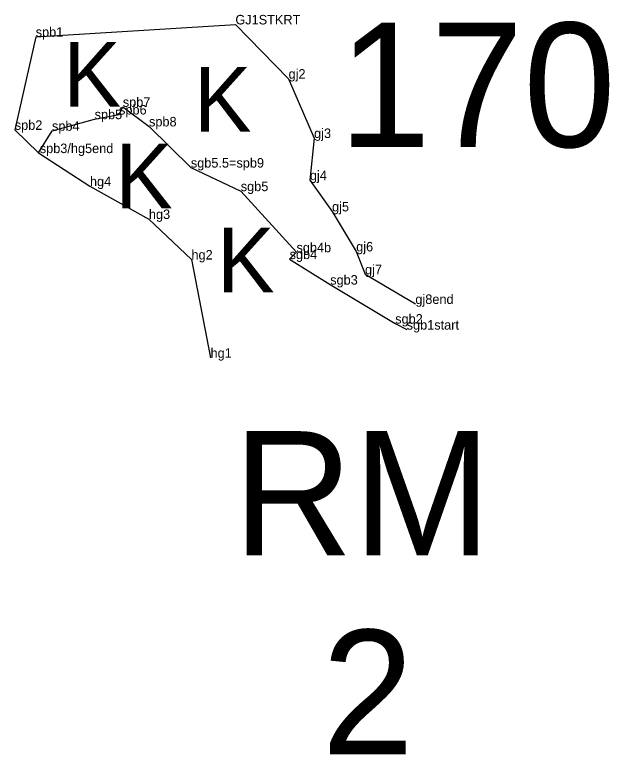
# Model space of a CAD drawing. Extents: x 2072529 to 2268796, y 436423 to 470406.
# Drawn here: x 2195534.8 to 2195847.4, y 452097.2 to 452486.1 of the extents above; entities that cross this region are included whole.
import ezdxf

# ---------------------------------------------------------------- set-up
doc = ezdxf.new("R2010")
doc.units = 0
for name, color, linetype in [('Default', 7, 'Continuous'), ('Exist Environmental Wetland Boundary Cogo Comment', 7, 'Continuous'), ('Exist Environmental Wetland Boundary Cogo Point CELL', 7, 'Continuous'), ('Exist Hydro Jurisdictional Stream or Body of Water NEU Mitigable Cogo Comment', 7, 'Continuous'), ('Old_Level_20', 7, 'Continuous'), ('Old_Level_52', 7, 'Continuous')]:
    doc.layers.add(name, color=color, linetype=linetype)

msp = doc.modelspace()

# ---------------------------------------------------------------- linework, layer by layer
at = {"layer": 'Old_Level_20'}
for p, q in [((2195650.82, 452481.01), (2195650.82, 452481.01)), ((2195545.81, 452474.52), (2195545.81, 452474.52)), ((2195678.81, 452452.49), (2195678.81, 452452.49)), ((2195591.61, 452437.67), (2195591.61, 452437.67)), ((2195589.64, 452433.65), (2195589.64, 452433.65)), ((2195576.79, 452431.19), (2195576.79, 452431.19)), ((2195534.8, 452425.58), (2195534.8, 452425.58)), ((2195554.38, 452425.1), (2195554.38, 452425.1)), ((2195605.41, 452427.38), (2195605.41, 452427.38)), ((2195692.22, 452421.28), (2195692.22, 452421.28)), ((2195547.19, 452413.56), (2195547.19, 452413.56)), ((2195547.19, 452413.56), (2195547.19, 452413.56)), ((2195627.41, 452405.72), (2195627.41, 452405.72)), ((2195690.02, 452399.11), (2195690.02, 452399.11)), ((2195574.34, 452395.96), (2195574.34, 452395.96)), ((2195653.65, 452393.34), (2195653.65, 452393.34)), ((2195701.68, 452382.68), (2195701.68, 452382.68)), ((2195605.35, 452378.68), (2195605.35, 452378.68)), ((2195714.37, 452361.64), (2195714.37, 452361.64)), ((2195682.96, 452361.22), (2195682.96, 452361.22)), ((2195627.72, 452357.39), (2195627.72, 452357.39)), ((2195679.34, 452357.61), (2195679.34, 452357.61)), ((2195719, 452349.61), (2195719, 452349.61)), ((2195700.69, 452344.18), (2195700.69, 452344.18)), ((2195745.5, 452334.02), (2195745.5, 452334.02)), ((2195734.88, 452323.67), (2195734.88, 452323.67)), ((2195740.93, 452320.51), (2195740.93, 452320.51)), ((2195637.76, 452305.7), (2195637.76, 452305.7))]:
    msp.add_line(p, q, dxfattribs=at)
for points in [[(2195545.81, 452474.52), (2195650.82, 452481.01), (2195678.81, 452452.49), (2195692.22, 452421.28), (2195690.02, 452399.11), (2195701.68, 452382.68), (2195714.37, 452361.64), (2195719, 452349.61), (2195745.5, 452334.02)], [(2195547.19, 452413.56), (2195574.34, 452395.96), (2195605.35, 452378.68), (2195627.72, 452357.39), (2195637.76, 452305.7)]]:
    msp.add_lwpolyline(points, dxfattribs=at)
at = {"layer": 'Old_Level_52'}
msp.add_lwpolyline([(2195545.81, 452474.52), (2195534.8, 452425.58), (2195547.19, 452413.56), (2195554.38, 452425.1), (2195576.79, 452431.19), (2195589.64, 452433.65), (2195591.61, 452437.67), (2195605.41, 452427.38), (2195627.41, 452405.72), (2195653.65, 452393.34), (2195682.96, 452361.22), (2195679.34, 452357.61), (2195700.69, 452344.18), (2195734.88, 452323.67), (2195740.93, 452320.51)], dxfattribs=at)

# ---------------------------------------------------------------- texts
at = {"layer": 'Default'}
for s, p in [('170', (2195705.08, 452416.56)), ('RM', (2195649.54, 452201.79)), ('2', (2195696.19, 452097.24))]:
    msp.add_text(s, height=65.34, dxfattribs=at).set_placement(p)
at = {"layer": 'Exist Environmental Wetland Boundary Cogo Comment'}
for s, p in [('GJ1STKRT', (2195650.82, 452481.01)), ('gj2', (2195678.81, 452452.49)), ('gj3', (2195692.22, 452421.28)), ('gj4', (2195690.02, 452399.11)), ('hg4', (2195574.34, 452395.96)), ('gj5', (2195701.68, 452382.68)), ('hg3', (2195605.35, 452378.68)), ('gj6', (2195714.37, 452361.64)), ('hg2', (2195627.72, 452357.39)), ('gj7', (2195719, 452349.61)), ('gj8end', (2195745.5, 452334.02)), ('hg1', (2195637.76, 452305.7))]:
    msp.add_text(s, height=5, dxfattribs=at).set_placement(p)
at = {"layer": 'Exist Environmental Wetland Boundary Cogo Point CELL'}
for p in [(2195560.32, 452437.84), (2195628.95, 452424.67), (2195587.58, 452384.25), (2195641.17, 452340.06)]:
    msp.add_text('K', height=34, dxfattribs=at).set_placement(p)
at = {"layer": 'Exist Hydro Jurisdictional Stream or Body of Water NEU Mitigable Cogo Comment'}
for s, p in [('spb1', (2195545.81, 452474.52)), ('spb7', (2195591.61, 452437.67)), ('spb5', (2195576.79, 452431.19)), ('spb6', (2195589.64, 452433.65)), ('spb8', (2195605.41, 452427.38)), ('spb2', (2195534.8, 452425.58)), ('spb4', (2195554.38, 452425.1)), ('spb3/hg5end', (2195547.96, 452413.35)), ('spb3', (2195547.96, 452413.35)), ('sgb5.5=spb9', (2195627.41, 452405.72)), ('sgb5', (2195653.65, 452393.34)), ('sgb4b', (2195682.96, 452361.22)), ('sgb4', (2195679.34, 452357.61)), ('sgb3', (2195700.69, 452344.18)), ('sgb2', (2195734.88, 452323.67)), ('sgb1start', (2195740.93, 452320.51))]:
    msp.add_text(s, height=5, dxfattribs=at).set_placement(p)

doc.saveas('drawing.dxf')
